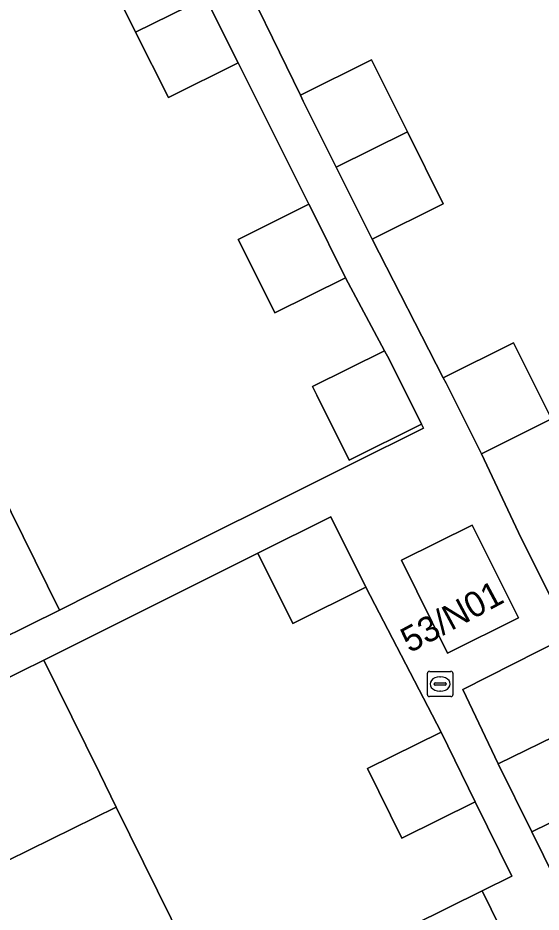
# Model space of a CAD drawing. Extents: x 157793 to 159380, y 380877 to 382313.
# Drawn here: x 158393.49 to 158414.16, y 381590.37 to 381625.72 of the extents above; entities that cross this region are included whole.
import ezdxf

# ---------------------------------------------------------------- set-up
doc = ezdxf.new("R2010")
doc.units = 0
for name, color, linetype in [('IMGEO_Erf', 7, 'Continuous'), ('IMGEO_Kolk', 7, 'Continuous'), ('IMGEO_Muur', 7, 'Continuous'), ('IMGEO_Pand', 7, 'Continuous'), ('IMGEO_Pand_nummerreeks', 7, 'Continuous'), ('IMGEO_Voetpad_open', 7, 'Continuous')]:
    doc.layers.add(name, color=color, linetype=linetype)

msp = doc.modelspace()

# ---------------------------------------------------------------- linework, layer by layer
at = {"layer": 'IMGEO_Erf'}
for points in [[(158415.256, 381631.01), (158412.324, 381636.893), (158409.44, 381642.679), (158400.522, 381638.251), (158401.839, 381635.609), (158399, 381634.194), (158400.474, 381631.175), (158403.222, 381632.544), (158404.618, 381629.742), (158401.871, 381628.372), (158404.65, 381622.662), (158407.456, 381624.06), (158407.572, 381623.828), (158408.876, 381621.212), (158410.295, 381618.365), (158407.487, 381616.965), (158410.295, 381611.494), (158413.069, 381612.876), (158413.175, 381612.663), (158414.57, 381609.864)], [(158384.422, 381627.622), (158388.104, 381620.187), (158390.847, 381614.648), (158389.412, 381613.86), (158392.248, 381608.132), (158395.129, 381602.313), (158397.821, 381603.659), (158406.661, 381608.079), (158409.512, 381609.5), (158409.432, 381609.66), (158406.581, 381608.239), (158405.302, 381610.806), (158405.134, 381611.142), (158407.976, 381612.559), (158406.436, 381615.447), (158403.643, 381614.055), (158402.306, 381616.736), (158402.194, 381616.961), (158404.987, 381618.353), (158402.192, 381623.943), (158399.432, 381622.568), (158398.14, 381625.159), (158396.654, 381628.141)], [(158425.776, 381599.417), (158422.942, 381605.198), (158411.065, 381599.177), (158412.469, 381596.231), (158415.215, 381597.582), (158416.54, 381594.89), (158417.931, 381592.064), (158415.184, 381590.713), (158418.139, 381584.941), (158419.717, 381585.718), (158421.009, 381583.093), (158422.436, 381580.192), (158420.872, 381579.423), (158423.781, 381573.72), (158426.494, 381575.071), (158427.806, 381572.436), (158429.176, 381569.685), (158426.462, 381568.334), (158429.764, 381561.616), (158433.119, 381563.236), (158447.999, 381570.514), (158450.936, 381572.009), (158451.438, 381572.537), (158451.915, 381573.494)], [(158409.093, 381589.86), (158411.837, 381591.211), (158413.009, 381591.788), (158411.561, 381594.731), (158408.652, 381593.299), (158407.3, 381596.047), (158410.209, 381597.479), (158407.238, 381603.217), (158404.349, 381601.777), (158402.961, 381604.562), (158394.514, 381600.336), (158396.722, 381595.85), (158397.374, 381594.525), (158400.079, 381589.03)]]:
    msp.add_lwpolyline(points, dxfattribs=at)
at = {"layer": 'IMGEO_Kolk'}
for p, q in [((158409.671, 381598.964), (158409.671, 381599.816)), ((158409.746, 381599.89), (158410.598, 381599.89)), ((158410.159, 381599.67), (158410.184, 381599.67)), ((158410.672, 381599.816), (158410.672, 381598.964)), ((158409.93, 381599.384), (158409.93, 381599.396)), ((158410.368, 381599.347), (158409.97, 381599.347)), ((158409.973, 381599.433), (158410.371, 381599.433)), ((158410.414, 381599.396), (158410.414, 381599.384)), ((158410.182, 381599.11), (158410.157, 381599.11)), ((158410.598, 381598.89), (158409.746, 381598.89))]:
    msp.add_line(p, q, dxfattribs=at)
for points in [[(158409.671, 381598.964), (158409.671, 381599.816)], [(158409.746, 381599.89), (158410.598, 381599.89)], [(158410.672, 381599.816), (158410.672, 381598.964)], [(158410.598, 381598.89), (158409.746, 381598.89)]]:
    msp.add_lwpolyline(points, dxfattribs=at)
for centre, radius, start, end in [((158409.748, 381599.814), 0.0765, 91.552, 178.448), ((158409.748, 381599.814), 0.0765, 91.552, 178.448), ((158410.596, 381599.814), 0.0765, 1.552, 88.448), ((158410.596, 381599.814), 0.0765, 1.552, 88.448), ((158409.97, 381599.393), 0.0403, 85.8775, 175.7526), ((158409.967, 381599.383), 0.0366, 178.938, 274.7102), ((158410.371, 381599.39), 0.043, 264.8664, 352.4533), ((158410.375, 381599.395), 0.0386, 1.7309, 96.639), ((158409.748, 381598.966), 0.0765, 181.552, 268.448), ((158409.748, 381598.966), 0.0765, 181.552, 268.448), ((158410.596, 381598.966), 0.0765, 271.552, 358.448), ((158410.596, 381598.966), 0.0765, 271.552, 358.448)]:
    msp.add_arc(centre, radius, start, end, dxfattribs=at)
for centre, major_axis, ratio, start_param, end_param in [((158410.158, 381599.39), (-0.387, 0.002), 0.722429, 4.712389, 7.853982), ((158410.183, 381599.39), (-0.39, 0.002), 0.717154, 1.570796, 4.712389)]:
    msp.add_ellipse(centre, major_axis=major_axis, ratio=ratio, start_param=start_param, end_param=end_param, dxfattribs=at)
at = {"layer": 'IMGEO_Muur'}
for points in [[(158397.821, 381603.659), (158406.661, 381608.079)], [(158395.129, 381602.313), (158397.821, 381603.659)]]:
    msp.add_lwpolyline(points, dxfattribs=at)
at = {"layer": 'IMGEO_Pand'}
for points in [[(158400.903, 381626.528), (158399.414, 381629.517), (158396.654, 381628.141), (158398.14, 381625.159)], [(158400.903, 381626.528), (158398.14, 381625.159), (158399.432, 381622.568), (158402.192, 381623.943)], [(158407.572, 381623.828), (158407.456, 381624.06), (158404.65, 381622.662), (158404.764, 381622.429), (158406.068, 381619.813), (158408.876, 381621.212)], [(158408.876, 381621.212), (158406.068, 381619.813), (158407.487, 381616.965), (158410.295, 381618.365)], [(158405.099, 381618.128), (158404.987, 381618.353), (158402.194, 381616.961), (158402.306, 381616.736), (158403.643, 381614.055), (158406.436, 381615.447)], [(158413.175, 381612.663), (158413.069, 381612.876), (158410.295, 381611.494), (158410.404, 381611.282), (158411.799, 381608.484), (158414.57, 381609.864)], [(158408.153, 381612.227), (158407.976, 381612.559), (158405.134, 381611.142), (158405.302, 381610.806), (158406.581, 381608.239), (158409.432, 381609.66)], [(158413.265, 381605.373), (158414.611, 381602.672), (158417.361, 381604.042), (158416.015, 381606.744), (158414.57, 381609.864), (158411.799, 381608.484)], [(158392.248, 381608.132), (158377.376, 381600.766), (158378.745, 381598.002), (158386.367, 381601.776), (158387.879, 381598.723), (158395.129, 381602.313)], [(158407.238, 381603.217), (158405.851, 381606.002), (158402.961, 381604.562), (158404.349, 381601.777)], [(158410.468, 381600.607), (158413.269, 381602.003), (158411.441, 381605.673), (158408.648, 381604.282)], [(158387.933, 381589.882), (158397.374, 381594.525), (158396.722, 381595.85), (158394.514, 381600.336), (158387.233, 381596.753), (158388.607, 381593.959), (158386.449, 381592.897)], [(158416.54, 381594.89), (158415.215, 381597.582), (158412.469, 381596.231), (158413.791, 381593.543)], [(158410.209, 381597.479), (158407.3, 381596.047), (158408.652, 381593.299), (158411.561, 381594.731)], [(158416.54, 381594.89), (158413.791, 381593.543), (158415.184, 381590.713), (158417.931, 381592.064)], [(158387.933, 381589.882), (158389.17, 381587.369), (158391.328, 381588.431), (158392.777, 381585.486), (158392.885, 381585.266), (158398.004, 381587.778), (158397.912, 381587.964), (158400.079, 381589.03), (158397.374, 381594.525)], [(158410.515, 381586.97), (158413.259, 381588.32), (158411.837, 381591.211), (158409.093, 381589.86)]]:
    msp.add_lwpolyline(points, close=True, dxfattribs=at)
at = {"layer": 'IMGEO_Voetpad_open'}
for points in [[(158414.611, 381602.672), (158413.265, 381605.373), (158411.799, 381608.484), (158410.404, 381611.282), (158410.295, 381611.494), (158407.487, 381616.965), (158406.068, 381619.813), (158404.764, 381622.429), (158404.65, 381622.662), (158401.871, 381628.372)], [(158400.903, 381626.528), (158402.192, 381623.943), (158404.987, 381618.353), (158405.099, 381618.128), (158406.436, 381615.447), (158407.976, 381612.559), (158408.153, 381612.227), (158409.432, 381609.66), (158409.512, 381609.5), (158406.661, 381608.079), (158397.821, 381603.659), (158395.129, 381602.313), (158387.879, 381598.723)], [(158387.233, 381596.753), (158394.514, 381600.336), (158402.961, 381604.562), (158405.851, 381606.002), (158407.238, 381603.217), (158410.209, 381597.479), (158411.561, 381594.731), (158413.009, 381591.788), (158411.837, 381591.211), (158413.259, 381588.32)], [(158415.184, 381590.713), (158413.791, 381593.543), (158412.469, 381596.231), (158411.065, 381599.177), (158422.942, 381605.198)]]:
    msp.add_lwpolyline(points, dxfattribs=at)
msp.add_lwpolyline([(158411.441, 381605.673), (158413.269, 381602.003), (158410.468, 381600.607), (158408.648, 381604.282)], close=True, dxfattribs=at)

# ---------------------------------------------------------------- texts
at = {"layer": 'IMGEO_Pand_nummerreeks'}
msp.add_text('53/N01', height=1, rotation=28.3008, dxfattribs=at).set_placement((158408.967, 381600.597))

doc.saveas('drawing.dxf')
